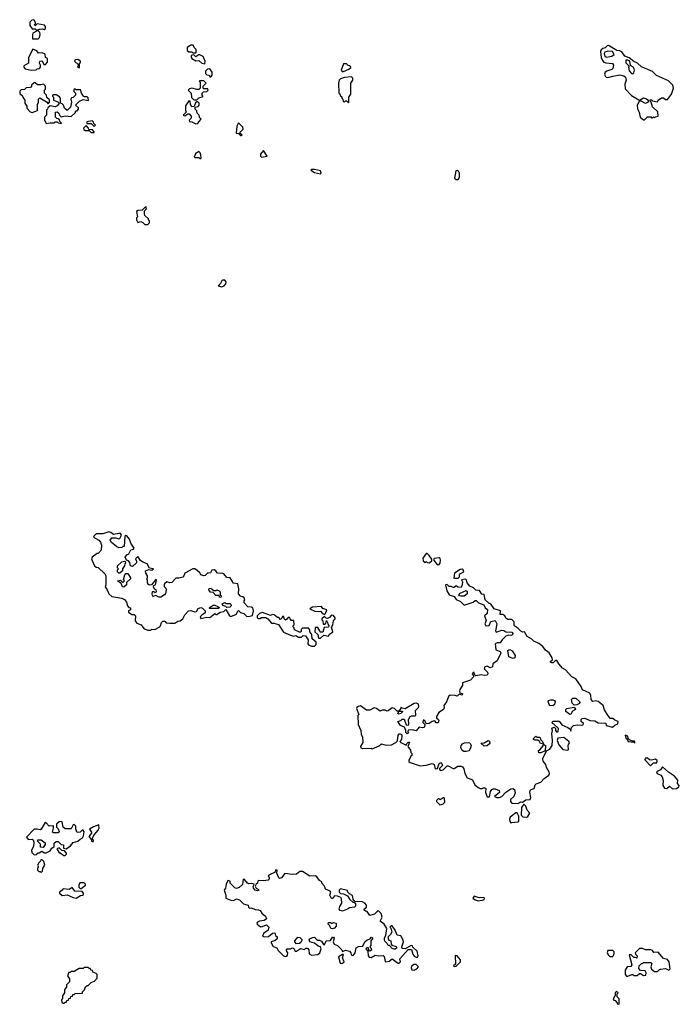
# Model space of a CAD drawing. Extents: x 2889633 to 3052318, y 540750 to 918690.
# Tile 395 of 656: x 2939900 to 2946512, y 804590 to 814462. Entities that reach past the tile are written whole.
import ezdxf

# ---------------------------------------------------------------- set-up
doc = ezdxf.new("R2010")
doc.units = 0

msp = doc.modelspace()

# ---------------------------------------------------------------- linework, layer by layer
at = {"layer": '0CON02XD'}
for points in [[(2940085, 814360), (2940095, 814367.5), (2940125, 814372.5), (2940145, 814362.5), (2940160, 814375), (2940160, 814395), (2940147, 814407), (2940075, 814420), (2940055, 814400), (2940050, 814415), (2940058.3, 814421.7), (2940060, 814435), (2940046.4, 814456.4), (2940035, 814462.5), (2940020.7, 814459.3), (2940003, 814437), (2940002.5, 814405), (2940025, 814370), (2940055, 814370), (2940065, 814360), (2940085, 814360)], [(2940085, 814270), (2940097, 814283), (2940106.7, 814315), (2940102.5, 814332.5), (2940085, 814350), (2940075, 814350), (2940033.3, 814326.7), (2940027.5, 814315), (2940030, 814270), (2940085, 814270)], [(2941665, 814130), (2941670, 814135), (2941670, 814165), (2941650, 814185), (2941638.3, 814208.3), (2941615, 814207.5), (2941580, 814185), (2941580, 814155), (2941595, 814140), (2941625, 814140), (2941635, 814130), (2941665, 814130)], [(2946165, 813460), (2946195, 813490), (2946227, 813487), (2946235, 813480), (2946245, 813480), (2946255, 813490), (2946265, 813480), (2946275, 813490), (2946300, 813495), (2946297, 813537), (2946245, 813590), (2946230, 813635), (2946220, 813645), (2946221.7, 813658.3), (2946235, 813660), (2946245, 813650), (2946295, 813640), (2946300, 813655), (2946335, 813680), (2946355, 813680), (2946373, 813663), (2946395, 813662.5), (2946433.3, 813715), (2946453.8, 813775), (2946448.8, 813805), (2946405, 813850.8), (2946285, 813901.4), (2946245, 813941.9), (2946135, 813990), (2946095, 814025.6), (2946055, 814044.3), (2946008.8, 814078.8), (2945965.9, 814095.9), (2945935, 814140), (2945915, 814150), (2945885, 814153.3), (2945803, 814203), (2945789.3, 814200.7), (2945768.3, 814181.7), (2945745, 814174.2), (2945729.1, 814160.9), (2945722.5, 814145), (2945728.1, 814085), (2945741.7, 814051.7), (2945755, 814036.2), (2945775, 814028.8), (2945842.5, 814022.5), (2945852.5, 814005), (2945846.2, 813973.8), (2945836.4, 813963.6), (2945785, 813946.7), (2945770, 813935), (2945763.8, 813915), (2945770, 813895), (2945780, 813885), (2945795, 813883.8), (2945847.5, 813897.5), (2945915, 813910), (2945955, 813900), (2945972.5, 813885), (2945980, 813855), (2945967.5, 813815), (2945968.3, 813768.3), (2946033.6, 813703.6), (2946108.3, 813658.3), (2946110, 813645), (2946089.3, 813600.7), (2946095, 813570), (2946110, 813535), (2946120, 813485), (2946155, 813460), (2946165, 813460)], [(2940015, 813957.5), (2940065, 813960), (2940075, 813970), (2940097, 813973), (2940110, 813985), (2940110, 814005), (2940097.5, 814025), (2940101.7, 814048.3), (2940125, 814050), (2940141.7, 814011.7), (2940155, 814010), (2940180, 814035), (2940180, 814075), (2940160, 814085), (2940157, 814117), (2940125, 814130), (2940088.3, 814128.3), (2940070.7, 814150.7), (2940032.5, 814167.5), (2939986.7, 814085), (2939987.5, 814025), (2939941.7, 813998.3), (2939940, 813985), (2939955, 813970), (2939985, 813962.5), (2940015, 813957.5)], [(2941755, 814020), (2941760, 814045), (2941740, 814095), (2941705, 814110), (2941695, 814110), (2941665, 814090), (2941645, 814110), (2941620, 814105), (2941617.5, 814085), (2941625, 814073.3), (2941665, 814050), (2941695, 814052.5), (2941725, 814027.5), (2941755, 814020)], [(2945785, 814087.5), (2945815, 814093.3), (2945835, 814097.5), (2945860, 814115), (2945842.5, 814145), (2945795, 814148), (2945765, 814137.5), (2945760, 814125), (2945765, 814092.5), (2945785, 814087.5)], [(2940495, 813980), (2940500, 813985), (2940500, 814025), (2940508.3, 814031.7), (2940510, 814045), (2940481.7, 814061.7), (2940455, 814060), (2940450, 814045), (2940488.3, 814008.3), (2940480, 813985), (2940495, 813980)], [(2943133, 813943), (2943145, 813943.3), (2943200, 813965), (2943218.3, 813981.7), (2943218.3, 813988.3), (2943205, 814000), (2943191.7, 814001.7), (2943175, 814020), (2943145, 814020), (2943123.3, 813955), (2943133, 813943)], [(2946045, 813920), (2946055, 813930), (2946063.3, 813955), (2946060.7, 813970.7), (2946053, 813983), (2946021.7, 814001.7), (2946016, 814045), (2945995, 814058), (2945975, 814057.5), (2945975, 814030), (2946010, 813995), (2946002.5, 813985), (2946009.3, 813949.3), (2946033.6, 813923.6), (2946045, 813920)], [(2941815, 813890), (2941830, 813905), (2941830, 813935), (2941805, 813970), (2941783, 813967), (2941763, 813947), (2941763, 813923), (2941775, 813910), (2941800, 813905), (2941805, 813890), (2941815, 813890)], [(2943195, 813630), (2943200, 813635), (2943200, 813685), (2943220, 813715), (2943220, 813825), (2943240, 813855), (2943240, 813875), (2943225, 813890), (2943155, 813882.5), (2943115, 813870), (2943103, 813857), (2943097.5, 813825), (2943100, 813725), (2943108.3, 813718.3), (2943111.7, 813701.7), (2943128.3, 813688.3), (2943130, 813675), (2943140, 813665), (2943141.7, 813641.7), (2943155, 813640), (2943165, 813650), (2943175, 813650), (2943195, 813630)], [(2940025, 813532.5), (2940077, 813553), (2940078.3, 813611.7), (2940090, 813635), (2940090, 813665), (2940101.7, 813678.3), (2940168.3, 813638.3), (2940185, 813620), (2940200, 813635), (2940198.3, 813658.3), (2940171.7, 813681.7), (2940170, 813705), (2940150, 813725), (2940150, 813755), (2940160, 813765), (2940160, 813795), (2940137, 813817), (2940111.7, 813808.3), (2940078.3, 813808.3), (2940055, 813830), (2940045, 813830), (2940020, 813805), (2940020, 813795), (2940008.3, 813781.7), (2939965, 813780), (2939948.3, 813761.7), (2939915, 813760), (2939900, 813745), (2939901.7, 813721.7), (2939928.3, 813698.3), (2939930, 813685), (2939950, 813655), (2939950, 813625), (2939970, 813595), (2939970, 813575), (2940005, 813540), (2940025, 813532.5)], [(2941675, 813660), (2941695, 813680), (2941738.3, 813691.7), (2941730, 813705), (2941730, 813725), (2941741.7, 813738.3), (2941777, 813743), (2941790, 813755), (2941785, 813770), (2941745, 813770), (2941740, 813775), (2941740, 813795), (2941770, 813825), (2941745, 813850), (2941705, 813850), (2941700, 813845), (2941710, 813835), (2941710, 813775), (2941697, 813763), (2941675, 813762.5), (2941625, 813777.5), (2941601.7, 813768.3), (2941590, 813755), (2941620, 813725), (2941621.7, 813681.7), (2941645, 813660), (2941675, 813660)], [(2940315, 813420), (2940320, 813425), (2940301.7, 813441.7), (2940298.3, 813458.3), (2940285, 813470), (2940271.7, 813471.7), (2940260, 813485), (2940260, 813535), (2940275, 813537.5), (2940289.3, 813529.3), (2940301.7, 813501.7), (2940315, 813490), (2940355, 813497.5), (2940417, 813493), (2940455, 813530), (2940461.7, 813548.3), (2940475, 813550), (2940490, 813565), (2940488.3, 813578.3), (2940460, 813605), (2940500, 813645), (2940535, 813662.5), (2940588.3, 813651.7), (2940585, 813680), (2940575, 813690), (2940545, 813690), (2940540, 813695), (2940520, 813725), (2940508.3, 813758.3), (2940465, 813760), (2940455, 813770), (2940441.7, 813758.3), (2940441.7, 813741.7), (2940460, 813725), (2940460, 813705), (2940437, 813683), (2940420, 813680), (2940412.5, 813665), (2940420, 813635), (2940410, 813585), (2940375, 813552.5), (2940350, 813575), (2940340, 813605), (2940325, 813620), (2940310, 813625), (2940310, 813675), (2940298.3, 813688.3), (2940265, 813710), (2940235, 813710), (2940230, 813705), (2940230, 813695), (2940240, 813685), (2940240, 813655), (2940290, 813635), (2940291.7, 813618.3), (2940275, 813597.5), (2940255, 813587.5), (2940205, 813600), (2940181.7, 813578.3), (2940180, 813565), (2940170, 813555), (2940170, 813505), (2940150, 813485), (2940148.3, 813458.3), (2940165, 813420), (2940205, 813430), (2940245, 813430), (2940255, 813440), (2940275, 813440), (2940285, 813430), (2940315, 813420)], [(2941665, 813417.5), (2941685, 813420), (2941695, 813440), (2941720, 813465), (2941701.7, 813481.7), (2941700, 813505), (2941680, 813525), (2941677, 813547), (2941660, 813565), (2941660, 813585), (2941688.3, 813591.7), (2941700, 813605), (2941700, 813625), (2941685, 813640), (2941675, 813640), (2941661.7, 813628.3), (2941648.3, 813591.7), (2941625, 813590), (2941613, 813613), (2941610, 813645), (2941595, 813650), (2941560.7, 813599.3), (2941562.5, 813555), (2941570, 813535), (2941540, 813505), (2941555, 813500), (2941585, 813520), (2941598.3, 813518.3), (2941620, 813495), (2941620, 813475), (2941600, 813455), (2941601.7, 813441.7), (2941625, 813440), (2941665, 813417.5)], [(2946175, 813622.5), (2946130, 813645), (2946121.7, 813658.3), (2946155, 813680), (2946185, 813670), (2946200, 813655), (2946200, 813635), (2946175, 813622.5)], [(2940645, 813330), (2940647, 813337), (2940628.3, 813358.3), (2940591.7, 813361.7), (2940590, 813375), (2940565, 813400), (2940540, 813375), (2940541.7, 813361.7), (2940555, 813350), (2940595, 813350), (2940615, 813330), (2940645, 813330)], [(2940645, 813390), (2940660, 813405), (2940641.7, 813421.7), (2940640, 813435), (2940627, 813447), (2940571.7, 813438.3), (2940571.7, 813421.7), (2940615, 813420), (2940645, 813390)], [(2942125, 813300), (2942130, 813305), (2942111.7, 813321.7), (2942110, 813335), (2942140, 813365), (2942137.5, 813385), (2942095, 813430), (2942077.5, 813395), (2942070, 813325), (2942095, 813320), (2942115, 813300), (2942125, 813300)], [(2941715, 813070), (2941720, 813075), (2941717, 813107), (2941708.3, 813128.3), (2941695, 813140), (2941661.7, 813118.3), (2941650, 813085), (2941655, 813080), (2941695, 813080), (2941705, 813070), (2941715, 813070)], [(2942325, 813082.5), (2942380, 813095), (2942345, 813150), (2942312.5, 813115), (2942312.5, 813095), (2942325, 813082.5)], [(2942915, 812917.5), (2942922.5, 812925), (2942915, 812947.5), (2942855, 812961.2), (2942828.3, 812961.7), (2942820, 812955), (2942855, 812931.2), (2942915, 812917.5)], [(2944295, 812860), (2944310, 812885), (2944310, 812925), (2944297.5, 812945), (2944285, 812950), (2944273.8, 812946.2), (2944260, 812875), (2944275, 812860), (2944295, 812860)], [(2941185, 812410), (2941200, 812425), (2941200, 812445), (2941190, 812455), (2941190, 812465), (2941155, 812500), (2941150, 812515), (2941150, 812545), (2941170, 812565), (2941165, 812590), (2941127.5, 812552.5), (2941085, 812550), (2941071.7, 812538.3), (2941080, 812485), (2941070, 812475), (2941070, 812455), (2941085, 812430), (2941115, 812437.5), (2941135, 812430), (2941155, 812410), (2941185, 812410)], [(2941925, 811783.3), (2941950, 811795), (2941967.5, 811815), (2941970, 811835), (2941955, 811850), (2941935, 811850), (2941925, 811842.5), (2941912.5, 811817.5), (2941890, 811795), (2941925, 811783.3)], [(2941215, 808340), (2941225, 808350), (2941255, 808347.5), (2941298.8, 808371.2), (2941312.5, 808385), (2941323, 808417), (2941335, 808430), (2941355, 808430), (2941370, 808415), (2941405, 808410), (2941455, 808412.5), (2941485, 808430), (2941510, 808435), (2941536.7, 808455), (2941553.9, 808496.1), (2941593.9, 808536.1), (2941615, 808538.8), (2941655, 808526.7), (2941671.7, 808528.3), (2941690.7, 808559.3), (2941715, 808567.5), (2941732.5, 808562.5), (2941760, 808535), (2941760, 808515), (2941725, 808492.5), (2941710, 808475), (2941715, 808460), (2941775, 808472.5), (2941805, 808470), (2941855, 808510), (2941865, 808500), (2941875, 808500), (2941908.3, 808521.7), (2941945, 808530), (2941965, 808550), (2942002.5, 808485), (2942015, 808477.5), (2942075, 808502.5), (2942083, 808527), (2942095, 808537.5), (2942115, 808517.5), (2942147, 808507), (2942175, 808482.5), (2942195, 808480), (2942235, 808490), (2942242.5, 808535), (2942237.5, 808565), (2942225, 808572.5), (2942187, 808577), (2942150, 808615), (2942150, 808635), (2942156.7, 808645), (2942150, 808665), (2942137, 808677), (2942115, 808682.5), (2942092.5, 808705), (2942097.5, 808755), (2942087.5, 808805), (2942041.7, 808811.7), (2942010, 808865), (2941975, 808870), (2941946.7, 808905), (2941935, 808911.2), (2941883, 808913), (2941867.5, 808935), (2941850, 808945), (2941826.4, 808943.6), (2941813, 808917), (2941795, 808912.5), (2941785, 808917.5), (2941759.3, 808890.7), (2941745, 808886.7), (2941717, 808897), (2941707.5, 808915), (2941679.2, 808939.2), (2941655, 808957.5), (2941635, 808956.7), (2941557, 808913), (2941546.7, 808885), (2941535, 808873.8), (2941496.1, 808863.9), (2941465, 808863.3), (2941425, 808818.8), (2941405, 808816.2), (2941375, 808826.7), (2941350, 808805), (2941346.7, 808795), (2941349.3, 808779.3), (2941364.1, 808764.1), (2941370, 808745), (2941362.5, 808707.5), (2941353, 808697), (2941315, 808671.2), (2941295, 808672.5), (2941265, 808687.5), (2941235, 808680), (2941227.5, 808705), (2941230, 808725), (2941235, 808730), (2941245, 808730), (2941255, 808720), (2941270, 808725), (2941267, 808747), (2941251.7, 808751.7), (2941240, 808775), (2941245, 808790), (2941260, 808795), (2941270, 808845), (2941265, 808850), (2941222.5, 808797.5), (2941205, 808793.8), (2941190, 808800), (2941182.5, 808815), (2941180, 808845), (2941170, 808855), (2941180, 808865), (2941180, 808885), (2941163, 808913), (2941162.5, 808935), (2941195, 808950), (2941225, 808942.5), (2941240, 808955), (2941201.7, 808961.7), (2941176.4, 809006.4), (2941133.9, 809023.9), (2941110.7, 809040.7), (2941085, 809080), (2941062.5, 809055), (2941071.7, 809031.7), (2941070, 809015), (2941031.7, 808978.3), (2941010, 808985), (2941005, 809020), (2940990, 809035), (2940971.7, 809041.7), (2940957.5, 809075), (2940973.8, 809096.2), (2940995, 809107.5), (2941013.8, 809146.2), (2941040, 809155), (2941046.7, 809165), (2941013.9, 809213.9), (2941001.2, 809255), (2940975, 809286.7), (2940965, 809290), (2940953.3, 809285), (2940948.3, 809181.7), (2940935, 809180), (2940925, 809170), (2940895, 809167.5), (2940870, 809180), (2940820.5, 809220.5), (2940807.5, 809245), (2940825, 809266.7), (2940865, 809266.7), (2940895, 809256.7), (2940905, 809260), (2940920, 809295), (2940909.2, 809309.2), (2940895, 809312), (2940841.7, 809301.7), (2940815, 809321.2), (2940795, 809327.5), (2940735, 809306.2), (2940665, 809306), (2940643.3, 809285), (2940641.2, 809275), (2940694.1, 809244.1), (2940708.8, 809225), (2940720, 809195), (2940717.5, 809145), (2940685, 809110), (2940675, 809110), (2940627.5, 809075), (2940620, 809055), (2940623.3, 809045), (2940650, 808985), (2940665, 808972.5), (2940685, 808970), (2940752.5, 808905), (2940762.5, 808885), (2940763, 808797), (2940757.5, 808775), (2940777, 808747), (2940792.5, 808705), (2940825, 808677.5), (2940923, 808663), (2940949.3, 808649.3), (2940971.7, 808621.7), (2940980, 808585), (2940995, 808570), (2941010, 808565), (2941010, 808545), (2940990, 808535), (2940991.7, 808521.7), (2941025, 808500), (2941048.3, 808498.3), (2941060, 808485), (2941057.5, 808435), (2941063.8, 808423.8), (2941075, 808412.5), (2941116.4, 808396.4), (2941145, 808357.5), (2941185, 808342.5), (2941215, 808340)], [(2944005, 809017.5), (2944015, 809022.5), (2944030, 809035), (2944031.7, 809051.7), (2944005, 809090), (2943985, 809110), (2943975, 809110), (2943940, 809065), (2943943.3, 809035), (2943965, 809020), (2943975, 809030), (2943985, 809020), (2944005, 809017.5)], [(2944095, 808997.5), (2944105, 809000), (2944116.7, 809013.3), (2944120, 809045), (2944115, 809060), (2944105, 809066.7), (2944055, 809060), (2944050, 809045), (2944077, 809007), (2944095, 808997.5)], [(2940905, 808912.5), (2940893.3, 808913.3), (2940880, 808925), (2940880, 808945), (2940890, 808955), (2940880, 808965), (2940880, 808985), (2940923, 809027), (2940951.7, 809031.7), (2940958.3, 809028.3), (2940960, 809015), (2940953, 809007), (2940950, 808985), (2940930, 808955), (2940930, 808935), (2940905, 808912.5)], [(2940945, 808772.5), (2940930, 808775), (2940918.3, 808808.3), (2940880, 808835), (2940911.7, 808841.7), (2940931.7, 808821.7), (2940938.3, 808821.7), (2940950, 808835), (2940940, 808845), (2940953, 808897), (2940965, 808910), (2940985, 808910), (2941010, 808865), (2941010, 808855), (2940971.7, 808818.3), (2940970, 808795), (2940945, 808772.5)], [(2944295, 808862.5), (2944310, 808875), (2944307.5, 808895), (2944313.6, 808906.4), (2944352.5, 808925), (2944346.7, 808945), (2944335, 808952.5), (2944315, 808950), (2944258.3, 808911.7), (2944252.5, 808862.5), (2944295, 808862.5)], [(2941915, 808670), (2941901.7, 808671.7), (2941898.3, 808688.3), (2941865, 808690), (2941838.3, 808718.3), (2941813.8, 808723.8), (2941796.7, 808745), (2941800.7, 808759.3), (2941815, 808762.5), (2941845, 808740), (2941865, 808740), (2941875, 808747.5), (2941900, 808735), (2941910, 808725), (2941910, 808695), (2941920, 808685), (2941915, 808670)], [(2944895, 806603.8), (2944925, 806620), (2944941.7, 806618.3), (2944975, 806640), (2945016.2, 806643.8), (2945023.3, 806665), (2945013.6, 806716.4), (2945016.7, 806735), (2945026.1, 806743.9), (2945056.4, 806753.6), (2945068.3, 806791.7), (2945077.7, 806802.3), (2945125, 806817.5), (2945157.5, 806855), (2945203.6, 806886.4), (2945210, 806905), (2945206.4, 806916.4), (2945182.5, 806965), (2945176.1, 806996.1), (2945148.3, 807028.3), (2945143.8, 807055), (2945180, 807130), (2945213, 807147), (2945236.7, 807185), (2945240, 807235), (2945233.3, 807305), (2945242.5, 807335), (2945235, 807360), (2945257.5, 807367.5), (2945270, 807355), (2945270, 807335), (2945285, 807320), (2945297.5, 807325), (2945300, 807355), (2945255, 807400), (2945240, 807405), (2945237.5, 807415), (2945245, 807430), (2945308.8, 807428.8), (2945333.6, 807393.6), (2945396.1, 807366.1), (2945418.3, 807348.3), (2945425, 807330), (2945433, 807367), (2945453, 807387), (2945495, 807393.8), (2945535, 807387.5), (2945549.3, 807390.7), (2945552.5, 807405), (2945530, 807425), (2945527.5, 807445), (2945540, 807455), (2945565, 807460), (2945615, 807436.7), (2945665, 807433.3), (2945700.7, 807410.7), (2945775, 807410), (2945780, 807385), (2945841.7, 807368.3), (2945865, 807390), (2945895, 807402.5), (2945900, 807425), (2945865, 807440), (2945847, 807457), (2945820, 807455), (2945781.7, 807508.3), (2945763, 807543), (2945750, 807585), (2945697.7, 807627.7), (2945675, 807633.3), (2945645, 807627.5), (2945627.5, 807645), (2945626.2, 807685), (2945615, 807710), (2945541.7, 807741.7), (2945527.5, 807775), (2945475, 807853.3), (2945435, 807872.5), (2945370, 807945), (2945340.7, 807960.7), (2945303.9, 808003.9), (2945285, 808037.5), (2945272.5, 808037.5), (2945247, 808013), (2945233, 808013), (2945221.7, 808021.7), (2945221.7, 808028.3), (2945240, 808045), (2945237.5, 808065), (2945206.7, 808115), (2945170.8, 808140.8), (2945145, 808176.7), (2945105, 808206.7), (2945055, 808232.5), (2945035, 808252.5), (2944986.4, 808276.4), (2944960, 808325), (2944945, 808322.5), (2944925, 808332.5), (2944895, 808362.5), (2944865, 808380), (2944858.3, 808388.3), (2944857.5, 808425), (2944835, 808450), (2944795, 808447.5), (2944772.3, 808462.3), (2944762.5, 808485), (2944745, 808500), (2944715, 808500), (2944720, 808535), (2944656.1, 808556.1), (2944625, 808600), (2944615, 808610), (2944605, 808610), (2944567, 808647), (2944555, 808700), (2944531.7, 808701.7), (2944508.3, 808738.3), (2944473, 808743), (2944450, 808765), (2944413.6, 808783.6), (2944386.4, 808816.4), (2944377.5, 808845), (2944365, 808852.5), (2944330, 808845), (2944337.5, 808825), (2944337, 808797), (2944325, 808770), (2944293, 808773), (2944275, 808786.7), (2944255, 808770), (2944245, 808770), (2944225, 808780), (2944205, 808780), (2944185, 808800), (2944170, 808795), (2944183.3, 808735), (2944207, 808697), (2944255, 808677.5), (2944275, 808650), (2944318.3, 808628.3), (2944355, 808592.5), (2944446.2, 808623.8), (2944465, 808640), (2944475, 808640), (2944500, 808615), (2944553.9, 808593.9), (2944567.5, 808565), (2944588.3, 808548.3), (2944585, 808510), (2944560, 808485), (2944576.7, 808436.7), (2944563.6, 808403.6), (2944572.5, 808385), (2944605, 808387.5), (2944622, 808428), (2944665, 808440), (2944682.5, 808405), (2944670, 808335), (2944675, 808320), (2944735, 808342.5), (2944755, 808337.5), (2944775, 808323.3), (2944835, 808320), (2944847.5, 808305), (2944831.7, 808288.3), (2944805, 808290), (2944775, 808282.5), (2944737.5, 808245), (2944716.1, 808213.9), (2944685, 808213.3), (2944666.4, 808203.6), (2944673.3, 808145), (2944716.2, 808126.2), (2944722.5, 808115), (2944720, 808105), (2944686.4, 808033.6), (2944642.5, 808005), (2944640, 807975), (2944615, 807962.5), (2944585, 807980), (2944562.5, 807975), (2944557.5, 807955), (2944589.3, 807919.3), (2944592.5, 807905), (2944585, 807890), (2944555, 807886.2), (2944525, 807893.3), (2944473.6, 807883.6), (2944461.7, 807891.7), (2944455, 807917.5), (2944445, 807917.5), (2944437.5, 807905), (2944445, 807890), (2944450, 807875), (2944418.3, 807841.7), (2944340, 807815), (2944337.5, 807785), (2944312.5, 807745), (2944310, 807725), (2944311.7, 807711.7), (2944340, 807705), (2944335, 807690), (2944305, 807700), (2944285, 807680), (2944265, 807687.5), (2944215, 807690), (2944197.5, 807675), (2944177.7, 807622.3), (2944153, 807587), (2944156.7, 807565), (2944147.5, 807545), (2944102.5, 807515), (2944077.5, 807475), (2944080, 807460), (2944095, 807450), (2944102.5, 807435), (2944095, 807412.5), (2944075, 807412.5), (2944065, 807430), (2944055, 807432.5), (2944033.9, 807426.1), (2944005, 807406.7), (2943985, 807402.5), (2943970, 807410), (2943965, 807430), (2943955, 807440), (2943945, 807440), (2943940, 807415), (2943960, 807395), (2943957, 807373), (2943950, 807365), (2943935, 807362.5), (2943905, 807370), (2943875, 807332.5), (2943835, 807342.5), (2943795, 807340), (2943790, 807325), (2943797, 807313), (2943785, 807302.5), (2943770, 807315), (2943770, 807335), (2943758.3, 807368.3), (2943717.5, 807385), (2943690, 807425), (2943720, 807435), (2943735, 807450), (2943755, 807450), (2943773, 807393), (2943795, 807390), (2943800, 807395), (2943797.5, 807445), (2943813.3, 807476.7), (2943826.4, 807483.6), (2943865, 807482.5), (2943871.7, 807488.3), (2943866.7, 807535), (2943897.5, 807565), (2943902.5, 807575), (2943899.3, 807599.3), (2943879.3, 807609.3), (2943855, 807606.7), (2943765, 807552.5), (2943735, 807560), (2943725, 807570), (2943718.3, 807551.7), (2943700, 807530), (2943735, 807530), (2943740, 807525), (2943720, 807505), (2943705, 807500), (2943690, 807505), (2943700, 807530), (2943685, 807530), (2943655.8, 807555.8), (2943635, 807563.3), (2943595, 807533.3), (2943585, 807530), (2943565, 807540), (2943535, 807540), (2943515, 807530), (2943477.5, 807555), (2943455, 807561.2), (2943409.3, 807540.7), (2943378.3, 807538.3), (2943315, 807582.5), (2943293.3, 807576.7), (2943280, 807565), (2943277.5, 807555), (2943300, 807495), (2943290, 807485), (2943292.5, 807395), (2943321.2, 807335), (2943323.8, 807295), (2943337, 807273), (2943340, 807215), (2943317.5, 807175), (2943320.7, 807160.7), (2943336.4, 807153.6), (2943425, 807157.5), (2943435, 807152.5), (2943505, 807180), (2943528.3, 807201.7), (2943575, 807187.5), (2943627, 807193), (2943670, 807215), (2943688.3, 807231.7), (2943692.5, 807287.5), (2943705, 807302.5), (2943715, 807302.5), (2943726.4, 807296.4), (2943730, 807285), (2943727.5, 807245), (2943710, 807225), (2943720, 807215), (2943775, 807190), (2943780, 807205), (2943795, 807220), (2943807, 807217), (2943790, 807175), (2943818.3, 807138.3), (2943820, 807115), (2943830, 807105), (2943830, 807085), (2943821.2, 807078.8), (2943800, 807035), (2943800, 807025), (2943813, 807013), (2943915, 806981.2), (2943975, 806988.8), (2944036.1, 807006.1), (2944056.1, 806996.1), (2944065, 806950), (2944090, 806955), (2944103.9, 807006.1), (2944115, 807012.5), (2944125, 807010), (2944132.5, 807005), (2944137.5, 806985), (2944110, 806955), (2944110, 806945), (2944125, 806933.3), (2944145, 806942.5), (2944185, 806982.5), (2944195, 806982.5), (2944245, 806953.3), (2944255, 806953.3), (2944291.7, 806978.3), (2944326.4, 806976.4), (2944340, 806970), (2944351.7, 806951.7), (2944361.2, 806905), (2944385, 806860), (2944439.3, 806839.3), (2944461.7, 806791.7), (2944495, 806762.5), (2944515, 806752.5), (2944537, 806753), (2944555, 806762.5), (2944572.5, 806755), (2944570, 806715), (2944585, 806670), (2944608.3, 806671.7), (2944620, 806725), (2944633.3, 806745), (2944645, 806751.2), (2944665, 806751.2), (2944705, 806732.5), (2944710, 806715), (2944660, 806675), (2944683.6, 806663.6), (2944705, 806662.5), (2944732.5, 806675), (2944774.2, 806715.8), (2944825, 806750), (2944845, 806753.3), (2944860, 806745), (2944868.3, 806711.7), (2944852.5, 806675), (2944820, 806645), (2944821.2, 806625), (2944835, 806607.5), (2944895, 806603.8)], [(2944320.7, 808680.7), (2944310, 808685), (2944303, 808697), (2944315, 808712.5), (2944375, 808737.5), (2944387.5, 808725), (2944387.5, 808705), (2944355, 808683.3), (2944320.7, 808680.7)], [(2941895, 808560), (2941805, 808560), (2941800, 808565), (2941838.3, 808591.7), (2941855, 808592.5), (2941885, 808580), (2941898.3, 808568.3), (2941895, 808560)], [(2941975, 808570), (2941965, 808580), (2941935, 808590), (2941930, 808605), (2941955, 808617.5), (2941965, 808610), (2942005, 808610), (2942020, 808595), (2942020, 808585), (2942005, 808572.5), (2941975, 808570)], [(2942955, 808500), (2942965, 808510), (2942977.5, 808545), (2942939.3, 808559.3), (2942925, 808577.5), (2942835, 808572.5), (2942810, 808555), (2942865, 808530), (2942915, 808532.5), (2942935, 808507.5), (2942955, 808500)], [(2942855, 808182.5), (2942871.7, 808198.3), (2942871.7, 808221.7), (2942833, 808253), (2942827, 808297), (2942810, 808325), (2942810, 808345), (2942795, 808360), (2942735, 808360), (2942723, 808347), (2942721.7, 808328.3), (2942715, 808320), (2942705, 808320), (2942663, 808343), (2942651.7, 808351.7), (2942650, 808365), (2942640, 808375), (2942640, 808385), (2942650, 808395), (2942647, 808437), (2942625, 808440), (2942610, 808455), (2942605, 808470), (2942591.7, 808468.3), (2942579.3, 808450.7), (2942565, 808442.5), (2942550, 808455), (2942548.3, 808478.3), (2942535, 808480), (2942528.3, 808461.7), (2942515, 808450), (2942498.3, 808468.3), (2942485, 808470), (2942450, 808495), (2942435, 808497.5), (2942415, 808490), (2942335, 808517.5), (2942303, 808507), (2942280, 808485), (2942280, 808465), (2942295, 808457.5), (2942311.7, 808458.3), (2942325, 808470), (2942367, 808467), (2942386.4, 808456.4), (2942423, 808413), (2942447, 808413), (2942495, 808397.5), (2942545, 808322.5), (2942615, 808292.5), (2942645, 808282.5), (2942667, 808287), (2942695, 808272.5), (2942725, 808272.5), (2942743, 808287), (2942766.2, 808286.2), (2942792.5, 808245), (2942787.5, 808205), (2942793.6, 808193.6), (2942825, 808182.5), (2942855, 808182.5)], [(2942915, 808260), (2942948.3, 808291.7), (2942995, 808280), (2943003.6, 808296.4), (2943040, 808325), (2943027, 808373), (2943040, 808395), (2943046.1, 808433.9), (2943063.3, 808455), (2943063.3, 808465), (2943045, 808487.5), (2943025, 808492.5), (2943005, 808467.5), (2942985, 808457.5), (2942971.7, 808461.7), (2942955, 808480), (2942930, 808455), (2942930, 808445), (2942940, 808435), (2942941.7, 808401.7), (2942955, 808400), (2942968.3, 808411.7), (2942975, 808440), (2943000, 808385), (2942995, 808370), (2942951.7, 808368.3), (2942938.3, 808321.7), (2942911.7, 808321.7), (2942910, 808335), (2942888.3, 808368.3), (2942861.7, 808368.3), (2942860, 808325), (2942888.3, 808298.3), (2942895, 808260), (2942915, 808260)], [(2944845, 808056.2), (2944804.1, 808074.1), (2944793.6, 808136.4), (2944815, 808146.2), (2944837.5, 808135), (2944866.4, 808086.4), (2944865, 808063.3), (2944845, 808056.2)], [(2945245, 807582.5), (2945216.1, 807586.1), (2945206.7, 807595), (2945196.7, 807625), (2945202.5, 807635), (2945225, 807643.8), (2945245, 807643.3), (2945262.5, 807635), (2945267.5, 807625), (2945262.5, 807595), (2945245, 807582.5)], [(2945458.3, 807588.3), (2945439.3, 807609.3), (2945433.3, 807645), (2945445, 807660), (2945475, 807660), (2945512.5, 807625), (2945516.7, 807616.7), (2945512.5, 807605), (2945485, 807593.8), (2945458.3, 807588.3)], [(2945415, 807497.5), (2945387.5, 807515), (2945376.4, 807526.4), (2945373.3, 807545), (2945385, 807556.2), (2945455, 807570), (2945468.3, 807558.3), (2945472.5, 807545), (2945440.7, 807529.3), (2945425, 807500), (2945415, 807497.5)], [(2945105, 807110), (2945100, 807135), (2945116.7, 807143.3), (2945148.3, 807181.7), (2945150, 807200), (2945120, 807205), (2945110, 807225), (2945095, 807237.5), (2945065, 807237.5), (2945052.5, 807245), (2945052.5, 807255), (2945075, 807277.5), (2945085, 807270), (2945115, 807267.5), (2945123, 807243), (2945142.5, 807225), (2945150, 807200), (2945170, 807185), (2945168.3, 807131.7), (2945125, 807112.5), (2945105, 807110)], [(2946065, 807212.5), (2946070, 807215), (2946065, 807230), (2946038.3, 807228.3), (2946013, 807243), (2946000, 807255), (2945995, 807280), (2945970, 807290), (2945975, 807260), (2945988.3, 807248.3), (2946000, 807225), (2946055, 807220), (2946065, 807212.5)], [(2944375, 807123.3), (2944353.6, 807123.6), (2944336.2, 807136.2), (2944323.8, 807165), (2944324.1, 807185.9), (2944337.7, 807202.3), (2944357.7, 807212.3), (2944395, 807216.2), (2944411.7, 807211.7), (2944426.1, 807186.1), (2944419.5, 807160.5), (2944405, 807132.5), (2944375, 807123.3)], [(2944555, 807177.5), (2944523, 807207), (2944555, 807212.5), (2944596.4, 807236.4), (2944608.3, 807228.3), (2944612.5, 807205), (2944585, 807183.3), (2944555, 807177.5)], [(2945395, 807137.5), (2945402.5, 807145), (2945398.8, 807185), (2945412.5, 807215), (2945406.7, 807225), (2945355, 807266.7), (2945295, 807257.5), (2945288.8, 807235), (2945305, 807192.5), (2945346.4, 807146.4), (2945395, 807137.5)], [(2946225, 806982.5), (2946255, 807010), (2946288.3, 807011.7), (2946290, 807035), (2946275, 807047.5), (2946235, 807037.5), (2946215, 807042.5), (2946195, 807057.5), (2946171.7, 807058.3), (2946167.5, 807045), (2946172.5, 807035), (2946225, 806982.5)], [(2946445, 806750), (2946485, 806753.3), (2946509.3, 806770.7), (2946512.5, 806785), (2946493.3, 806805), (2946498.3, 806838.3), (2946465, 806876.2), (2946405, 806916.7), (2946345, 806970), (2946325, 806942.5), (2946285, 806920), (2946290, 806905), (2946326.1, 806886.1), (2946340.7, 806870.7), (2946350, 806835), (2946347.5, 806785), (2946365, 806757.5), (2946387, 806753), (2946415, 806777.5), (2946445, 806750)], [(2944111.7, 806591.7), (2944125, 806592.5), (2944145, 806600), (2944161.7, 806618.3), (2944160, 806655), (2944155, 806660), (2944145, 806660), (2944115, 806640), (2944105, 806650), (2944095, 806650), (2944080, 806635), (2944080, 806625), (2944111.7, 806591.7)], [(2944985, 806467.5), (2944995, 806472.5), (2945012.5, 806505), (2944986.4, 806536.4), (2944975, 806577.5), (2944955, 806597.5), (2944930, 806565), (2944926.7, 806485), (2944945, 806471.2), (2944985, 806467.5)], [(2944825, 806410), (2944835, 806412.5), (2944895, 806420), (2944902.5, 806427.5), (2944903.3, 806475), (2944888.3, 806508.3), (2944875, 806510), (2944816.7, 806465), (2944810, 806445), (2944813, 806423), (2944825, 806410)], [(2940045, 806087.5), (2940065, 806092.5), (2940085, 806110), (2940095, 806110), (2940123, 806127), (2940148.3, 806108.3), (2940165, 806107.5), (2940205, 806130), (2940223.6, 806156.4), (2940247, 806173), (2940246.7, 806205), (2940265, 806222.5), (2940285, 806222.5), (2940315, 806192.5), (2940338.3, 806188.3), (2940340, 806155), (2940365, 806147.5), (2940410, 806180), (2940435, 806213.3), (2940483.6, 806226.4), (2940505, 806247.5), (2940529.3, 806260.7), (2940539.3, 806280.7), (2940545, 806320), (2940535, 806337.5), (2940525, 806337.5), (2940505, 806316.7), (2940475, 806312.5), (2940461.2, 806345), (2940462.5, 806375), (2940445, 806392.5), (2940435, 806390), (2940415, 806350), (2940355, 806350), (2940336.4, 806366.4), (2940325, 806420), (2940305, 806422.5), (2940295, 806420), (2940270, 806395), (2940270, 806365), (2940285, 806350), (2940297, 806323), (2940285, 806310), (2940238.3, 806308.3), (2940230, 806315), (2940240, 806355), (2940238.3, 806378.3), (2940195, 806376.7), (2940165, 806410), (2940155, 806412.5), (2940115, 806347.5), (2940105, 806340), (2940075, 806347.5), (2940043.9, 806346.1), (2939967.5, 806265), (2939985, 806243.3), (2940025, 806247.5), (2940035, 806240), (2940043.3, 806215), (2940037, 806173), (2940020, 806135), (2940020.7, 806110.7), (2940045, 806087.5)], [(2940635, 806220), (2940640, 806235), (2940630, 806245), (2940633, 806267), (2940645, 806290), (2940687.5, 806335), (2940697.5, 806355), (2940695, 806390), (2940639.3, 806370.7), (2940600, 806345), (2940620, 806315), (2940620, 806305), (2940593.6, 806273.6), (2940618.3, 806238.3), (2940620, 806225), (2940635, 806220)], [(2940135, 806162.5), (2940110, 806165), (2940107, 806197), (2940080, 806225), (2940081.7, 806238.3), (2940115, 806240), (2940155, 806210), (2940157, 806193), (2940135, 806162.5)], [(2940355, 806082.5), (2940370, 806095), (2940370, 806105), (2940348.3, 806128.3), (2940323, 806133), (2940295, 806160), (2940271.7, 806148.3), (2940295, 806110), (2940305, 806110), (2940343, 806083), (2940355, 806082.5)], [(2940115, 805910), (2940130, 805925), (2940132.5, 805955), (2940152.5, 805985), (2940141.7, 806021.7), (2940125, 806040), (2940111.7, 806038.3), (2940110, 806025), (2940091.7, 806008.3), (2940080, 805985), (2940090, 805965), (2940080, 805955), (2940080, 805935), (2940091.7, 805921.7), (2940105, 805920), (2940115, 805910)], [(2943705, 805002.5), (2943717.5, 805015), (2943710, 805045), (2943795, 805140), (2943828.3, 805138.3), (2943841.7, 805091.7), (2943855, 805072.5), (2943875, 805062.5), (2943886.7, 805063.3), (2943893, 805077), (2943885, 805122.5), (2943841.7, 805161.7), (2943836.4, 805176.4), (2943825, 805180), (2943765, 805146.7), (2943735, 805150), (2943730, 805165), (2943746.2, 805215), (2943743.9, 805233.9), (2943720, 805275), (2943683.9, 805283.9), (2943662.5, 805335), (2943635, 805377.5), (2943623.3, 805376.7), (2943610, 805365), (2943620, 805355), (2943630, 805315), (2943618.8, 805291.2), (2943593, 805267), (2943593.6, 805243.6), (2943601.7, 805231.7), (2943620, 805225), (2943622.5, 805192.5), (2943631.7, 805181.7), (2943675, 805170), (2943680, 805155), (2943665, 805142.5), (2943653, 805143), (2943635, 805150), (2943608.3, 805178.3), (2943595, 805180), (2943585, 805200), (2943561.7, 805221.7), (2943556.4, 805236.4), (2943556.7, 805255), (2943571.7, 805278.3), (2943581.7, 805351.7), (2943555, 805392.5), (2943512.5, 805425), (2943533.3, 805465), (2943525, 805500), (2943495, 805530), (2943457.5, 805495), (2943411.7, 805481.7), (2943385, 805520), (2943365, 805522.5), (2943353, 805533), (2943355, 805550), (2943365, 805550), (2943377.5, 805565), (2943377.5, 805585), (2943360, 805605), (2943335, 805617.5), (2943260, 805620), (2943243, 805643), (2943235, 805680), (2943207, 805697), (2943190, 805715), (2943185, 805730), (2943115, 805747.5), (2943103.3, 805735), (2943103.8, 805715), (2943115, 805702.5), (2943145, 805697.5), (2943186.2, 805676.2), (2943210.7, 805640.7), (2943240, 805615), (2943252.5, 805612.5), (2943266.1, 805596.1), (2943266, 805575), (2943255, 805563.8), (2943205, 805557.5), (2943187, 805543), (2943135, 805523.8), (2943111.2, 805531.2), (2943103.3, 805545), (2943108.3, 805571.7), (2943130, 805605), (2943126.1, 805646.1), (2943119.3, 805659.3), (2943085, 805673.3), (2943055, 805676.7), (2943035, 805652.5), (2943025, 805652.5), (2943008, 805685), (2943017.5, 805715), (2943013.6, 805723.6), (2942964.3, 805744.3), (2942955.9, 805775.9), (2942930, 805805), (2942928.3, 805818.3), (2942905, 805830), (2942878.3, 805868.3), (2942865, 805876.7), (2942807.5, 805875), (2942735, 805921.2), (2942708.3, 805921.7), (2942675, 805896.2), (2942635, 805890), (2942558.3, 805901.7), (2942525, 805856.7), (2942505, 805852.5), (2942496.7, 805856.7), (2942477.5, 805905), (2942480, 805935), (2942465, 805940), (2942460, 805915), (2942397.5, 805885), (2942392.5, 805875), (2942401.7, 805861.7), (2942401.7, 805848.3), (2942390, 805835), (2942345, 805826.7), (2942295, 805832.5), (2942287.5, 805825), (2942282.5, 805805), (2942270, 805795), (2942260, 805775), (2942270, 805755), (2942295, 805740), (2942297.5, 805735), (2942285, 805727.5), (2942260, 805735), (2942242.5, 805755), (2942240, 805775), (2942248.3, 805781.7), (2942250, 805795), (2942225, 805802.5), (2942195, 805797.5), (2942183.6, 805803.6), (2942155, 805840), (2942140, 805845), (2942135, 805792.5), (2942098.8, 805761.2), (2942075, 805751.2), (2942057, 805757), (2942010, 805805), (2942010, 805825), (2941985, 805830), (2941970, 805795), (2941963.3, 805755), (2941950, 805735), (2941967.5, 805685), (2941967.5, 805655), (2942017, 805633), (2942045, 805632.5), (2942073.3, 805646.7), (2942105, 805637.5), (2942145, 805597.5), (2942190, 805585), (2942193, 805563), (2942203, 805553), (2942225, 805557.5), (2942260.7, 805540.7), (2942295, 805538.8), (2942311.7, 805531.7), (2942326.7, 805505), (2942363.8, 805475), (2942373, 805447), (2942349.5, 805430.5), (2942305, 805422.5), (2942285, 805412.5), (2942277.5, 805405), (2942280, 805395), (2942315, 805367.5), (2942335, 805368.8), (2942375, 805387.5), (2942397.5, 805365), (2942392.5, 805335), (2942345, 805300), (2942333, 805273), (2942355, 805267.5), (2942395, 805270), (2942435, 805302.5), (2942456.4, 805306.4), (2942465, 805280), (2942480, 805265), (2942480, 805245), (2942461.7, 805228.3), (2942420, 805215), (2942420, 805205), (2942440.7, 805170.7), (2942476.4, 805156.4), (2942490.7, 805130.7), (2942546, 805076), (2942565, 805068.8), (2942577.3, 805072.7), (2942585.9, 805084.1), (2942586.7, 805105), (2942573.8, 805125), (2942574.1, 805135.9), (2942582.5, 805145), (2942615, 805147.5), (2942635, 805157.5), (2942649.3, 805149.3), (2942662.5, 805122.5), (2942675, 805123.3), (2942715, 805148.8), (2942755, 805140), (2942768.3, 805151.7), (2942785, 805152.5), (2942797.5, 805135), (2942802.5, 805095), (2942825, 805082.5), (2942889.5, 805090.5), (2942908.8, 805105), (2942921.2, 805145), (2942915, 805167.5), (2942893, 805173), (2942855, 805202.5), (2942807, 805217), (2942802.5, 805235), (2942807.5, 805245), (2942835, 805261.2), (2942855, 805263.3), (2942883, 805233), (2942905, 805233.8), (2942924.1, 805224.1), (2942945, 805190), (2942955, 805187.5), (2942974, 805226), (2943015, 805230), (2943035, 805262.5), (2943045, 805262.5), (2943053, 805253), (2943043.3, 805215), (2943052.3, 805192.3), (2943085, 805180), (2943130, 805135), (2943135, 805120), (2943167, 805133), (2943205, 805123.3), (2943220, 805105), (2943222.5, 805085), (2943235, 805080), (2943245, 805082.5), (2943263.3, 805105), (2943272.5, 805155), (2943295, 805170), (2943338.3, 805171.7), (2943360, 805215), (2943385, 805236.7), (2943413, 805247), (2943425, 805262.5), (2943436.1, 805256.1), (2943436.2, 805245), (2943420, 805225), (2943418.8, 805181.2), (2943410, 805165), (2943420, 805155), (2943427, 805133), (2943411.7, 805121.7), (2943400, 805135), (2943397.5, 805157.5), (2943385, 805157.5), (2943370, 805145), (2943391.7, 805121.7), (2943393.3, 805075), (2943403.6, 805063.6), (2943425, 805060), (2943465, 805082.5), (2943495, 805076.7), (2943545, 805080), (2943555, 805070), (2943558.8, 805035), (2943567.5, 805017.5), (2943605, 805023.8), (2943635, 805047.5), (2943693, 805003), (2943705, 805002.5)], [(2940515, 805750), (2940560, 805785), (2940560, 805795), (2940547, 805807), (2940501.7, 805808.3), (2940492.5, 805785), (2940492.5, 805765), (2940505, 805750), (2940515, 805750)], [(2940465, 805653.3), (2940508.3, 805681.7), (2940530, 805685), (2940538.3, 805691.7), (2940540, 805705), (2940525, 805720), (2940453, 805723), (2940425, 805760), (2940395, 805742.5), (2940335, 805747.5), (2940326.4, 805733.6), (2940300, 805715), (2940300, 805705), (2940325, 805680), (2940375, 805687.5), (2940435, 805660), (2940465, 805653.3)], [(2944495, 805628.8), (2944535, 805633.3), (2944555, 805640), (2944560, 805655), (2944551.7, 805661.7), (2944505, 805658.8), (2944457, 805673), (2944442.5, 805655), (2944465, 805636.7), (2944495, 805628.8)], [(2943035, 805346.7), (2943020.7, 805350.7), (2943008.3, 805378.3), (2942992.5, 805395), (2942995, 805410), (2943015, 805410), (2943025, 805400), (2943045, 805410), (2943072.5, 805405), (2943073.8, 805375), (2943055, 805353.8), (2943035, 805346.7)], [(2942675, 805196.7), (2942656.7, 805215), (2942657.5, 805225), (2942688.3, 805261.7), (2942708.3, 805258.3), (2942732.5, 805235), (2942720, 805210), (2942705, 805200), (2942675, 805196.7)], [(2945845, 805070), (2945860, 805095), (2945860, 805115), (2945845, 805130), (2945795, 805130), (2945790, 805105), (2945801.7, 805081.7), (2945815, 805070), (2945845, 805070)], [(2945995, 804872.5), (2946035, 804890), (2946045, 804890), (2946058.3, 804878.3), (2946091.7, 804878.3), (2946115, 804900), (2946125, 804900), (2946155, 804880), (2946178.3, 804881.7), (2946180, 804905), (2946170, 804925), (2946125, 804930), (2946108.3, 804948.3), (2946110, 804975), (2946135, 805000), (2946145, 805000), (2946155, 805010), (2946228.3, 805008.3), (2946237.5, 804997.5), (2946227.5, 804965), (2946233.6, 804943.6), (2946265, 804920), (2946295, 804920), (2946315, 804940), (2946325, 804942.5), (2946375, 804947.5), (2946407.5, 804932.5), (2946420, 804945), (2946410, 805015), (2946395, 805040), (2946355, 805050), (2946301.7, 805111.7), (2946258.3, 805108.3), (2946245, 805130), (2946227, 805137), (2946175, 805137.5), (2946145, 805150), (2946115, 805150), (2946070, 805105), (2946071.7, 805091.7), (2946090, 805075), (2946088.3, 805051.7), (2946075, 805060), (2946055, 805060), (2946025, 805090), (2946010, 805085), (2946037.5, 804985), (2946025, 804967.5), (2945990, 804965), (2945968.3, 804931.7), (2945968.3, 804888.3), (2945983, 804873), (2945995, 804872.5)], [(2943125, 804997.5), (2943135, 805002.5), (2943152.5, 805015), (2943137.5, 805055), (2943145, 805090), (2943135, 805090), (2943097.5, 805065), (2943113, 805003), (2943125, 804997.5)], [(2944255, 804970), (2944275, 804972.5), (2944320, 805015), (2944320, 805035), (2944286.4, 805076.4), (2944265, 805080), (2944267.5, 804992.5), (2944250, 804975), (2944255, 804970)], [(2940345, 804600), (2940355, 804610), (2940368.3, 804611.7), (2940371.7, 804628.3), (2940388.3, 804631.7), (2940391.7, 804648.3), (2940408.3, 804651.7), (2940411.7, 804668.3), (2940428.3, 804671.7), (2940431.7, 804688.3), (2940445, 804690), (2940455, 804700), (2940528.3, 804701.7), (2940530, 804715), (2940550, 804735), (2940560, 804765), (2940575, 804780), (2940585, 804780), (2940615, 804810), (2940648.3, 804821.7), (2940678.3, 804851.7), (2940678.3, 804888.3), (2940665, 804900), (2940631.7, 804911.7), (2940628.3, 804928.3), (2940611.7, 804931.7), (2940608.3, 804948.3), (2940595, 804950), (2940585, 804960), (2940545, 804960), (2940535, 804950), (2940495, 804950), (2940445, 804920), (2940415, 804920), (2940405, 804910), (2940391.7, 804908.3), (2940380, 804875), (2940400, 804845), (2940400, 804815), (2940370, 804785), (2940370, 804765), (2940350, 804735), (2940350, 804705), (2940330, 804675), (2940330, 804645), (2940320, 804635), (2940321.7, 804611.7), (2940335, 804600), (2940345, 804600)], [(2943855, 804933.3), (2943882.5, 804945), (2943897.5, 804965), (2943875, 804987.5), (2943855, 804987.5), (2943827.5, 804972.5), (2943823.3, 804955), (2943830, 804935), (2943855, 804933.3)], [(2945905, 804590), (2945910, 804595), (2945910, 804645), (2945890, 804665), (2945890, 804695), (2945900, 804705), (2945885, 804720), (2945870, 804705), (2945870, 804675), (2945860, 804665), (2945850, 804635), (2945868.3, 804628.3), (2945890, 804605), (2945890, 804595), (2945905, 804590)]]:
    msp.add_lwpolyline(points, dxfattribs=at)

doc.saveas('drawing.dxf')
